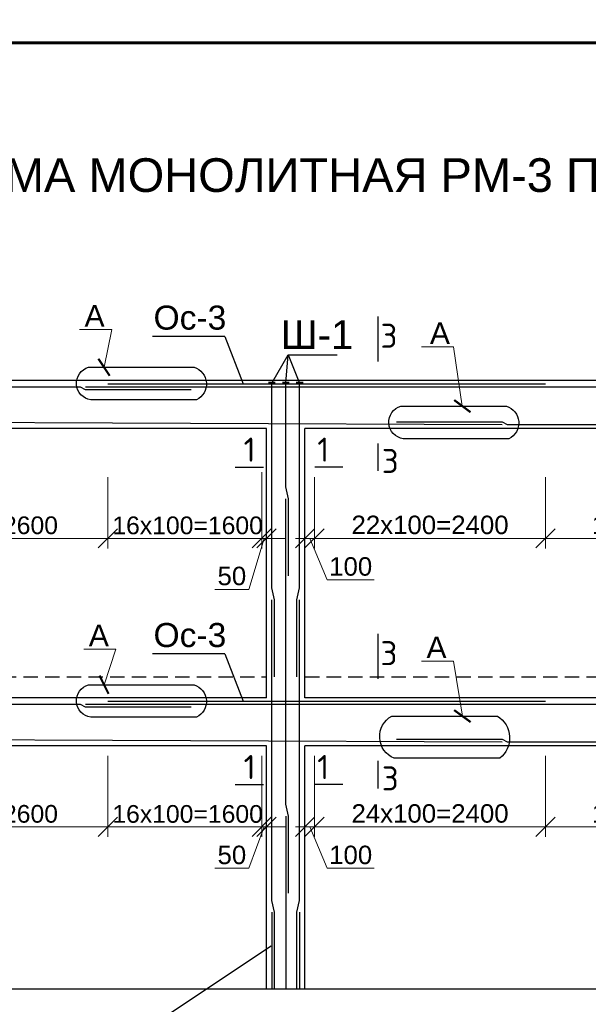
# Model space of a CAD drawing. Header units: millimetres. Extents: x 2063114 to 14983986, y -126020516 to 213791.
# Tile 547 of 656: x 2337492 to 2343402, y -394187 to -383951. Entities that reach past the tile are written whole.
import ezdxf

# ---------------------------------------------------------------- set-up
doc = ezdxf.new("R2010")
doc.units = ezdxf.units.MM
doc.linetypes.add('штриховая', pattern=[0.75, 0.5, -0.25])
doc.layers.get('Defpoints').update_dxf_attribs({"color": 6, "lineweight": 35})
doc.layers.add('.', color=7, linetype='Continuous', lineweight=15)
doc.layers.add('РАЗМЕР АР', color=150, linetype='Continuous', lineweight=20)
doc.layers.add('PDF _Текст', color=7, linetype='Continuous')
doc.styles.add('ISOCPEUR', font='isocpeui.ttf', dxfattribs={"height": 300})
doc.styles.add('seviyorum', font='times.ttf')
doc.styles.get("Standard").update_dxf_attribs({"font": 'arial.ttf'})
doc.dimstyles.new('1-100', dxfattribs={"dimtxt": 300, "dimasz": 250, "dimexe": 130, "dimexo": 130, "dimgap": 50, "dimtad": 1, "dimdec": 0, "dimtxsty": 'seviyorum', "dimblk": 'OBLIQUE', "dimcen": 250, "dimdle": 125, "dimclrd": 256, "dimclre": 256, "dimclrt": 256, "dimadec": 0, "dimazin": 0, "dimtfac": 1, "dimtdec": 0, "dimtmove": 1, "dimatfit": 3, "dimldrblk": 'OBLIQUE', "dimfxl": 200, "dimlwd": -1, "dimlwe": -1, "dimarcsym": 0})
doc.dimstyles.new('1-50 gbgggn', dxfattribs={"dimscale": 0, "dimtxt": 250, "dimasz": 150, "dimexe": 25, "dimexo": 200, "dimgap": 100, "dimtad": 1, "dimdec": 0, "dimlfac": 0.5, "dimtxsty": 'ISOCPEUR', "dimblk": 'ARCHTICK', "dimcen": 100, "dimdle": 100, "dimclrd": 167, "dimclre": 167, "dimadec": 0, "dimazin": 0, "dimtfac": 1, "dimtdec": 0, "dimtmove": 1, "dimatfit": 3, "dimfxl": 1.25, "dimlwd": 5, "dimlwe": 5, "dimarcsym": 0})
doc.dimstyles.new('STANDARD$0', dxfattribs={"dimtxt": 250, "dimasz": 200, "dimexe": 200, "dimexo": 300, "dimgap": 100, "dimtad": 1, "dimdec": 0, "dimzin": 1, "dimdsep": 46, "dimtxsty": 'Standard', "dimblk1": 'OBLIQUE', "dimblk2": 'OBLIQUE', "dimsah": 1, "dimcen": 2.5, "dimdle": 200, "dimadec": 0, "dimazin": 0, "dimtfac": 1, "dimtdec": 0, "dimtmove": 0, "dimatfit": 3, "dimldrblk": 'OBLIQUE', "dimfxl": 600, "dimfxlon": 1, "dimtolj": 1, "dimtzin": 1, "dimarcsym": 0})

# ---------------------------------------------------------------- blocks, each defined once
blk = doc.blocks.new('*U1593')
at = {"color": 0, "lineweight": 60, "ltscale": 25}
blk.add_lwpolyline([(-57400, 41500), (-500, 41500), (-500, 500), (-57400, 500)], close=True, dxfattribs=at)
blk = doc.blocks.new('_Oblique')
at = {"color": 0, "linetype": 'ByBlock', "lineweight": -2}
blk.add_line((-0.5, -0.5), (0.5, 0.5), dxfattribs=at)
blk = doc.blocks.new('*D2023')
at = {"layer": 'Defpoints', "color": 0, "lineweight": 30, "ltscale": 150, "transparency": 16777216}
for p in [(2340257, -394031), (2348257, -394031), (2348257, -395987)]:
    blk.add_point(p, dxfattribs=at)
at = {"layer": 'РАЗМЕР АР', "color": 0, "lineweight": -2, "ltscale": 150, "transparency": 16777216}
for p, q in [((2340257, -395387), (2340257, -396187)), ((2348257, -395387), (2348257, -396187)), ((2340057, -395987), (2348457, -395987))]:
    blk.add_line(p, q, dxfattribs=at)
at = {"layer": 'РАЗМЕР АР', "color": 0, "lineweight": -2, "ltscale": 150, "transparency": 16777216, "xscale": 200, "yscale": 200, "zscale": 200, "rotation": 180}
blk.add_blockref('_Oblique', (2340257, -395987), dxfattribs=at)
at = {"layer": 'РАЗМЕР АР', "color": 0, "lineweight": -2, "ltscale": 150, "transparency": 16777216, "xscale": 200, "yscale": 200, "zscale": 200}
blk.add_blockref('_Oblique', (2348257, -395987), dxfattribs=at)
at = {"layer": 'РАЗМЕР АР', "color": 0, "ltscale": 150, "transparency": 16777216, "insert": (2344257, -395759), "char_height": 250, "attachment_point": 5}
blk.add_mtext('\\A1;8000', dxfattribs=at)
blk = doc.blocks.new('*D1964')
at = {"layer": 'Defpoints', "color": 0, "lineweight": 30, "ltscale": 100, "transparency": 16777216}
for p in [(2335807, -391501), (2338407, -391501), (2338407, -392343)]:
    blk.add_point(p, dxfattribs=at)
at = {"layer": 'РАЗМЕР АР', "ltscale": 100, "transparency": 16777216}
for p, q in [((2335807, -391605), (2335807, -392447)), ((2338407, -391605), (2338407, -392447)), ((2335707, -392343), (2338507, -392343))]:
    blk.add_line(p, q, dxfattribs=at)
at = {"layer": 'РАЗМЕР АР', "ltscale": 100, "transparency": 16777216, "xscale": 200, "yscale": 200, "zscale": 200, "rotation": 180}
blk.add_blockref('_Oblique', (2335807, -392343), dxfattribs=at)
at = {"layer": 'РАЗМЕР АР', "ltscale": 100, "transparency": 16777216, "xscale": 200, "yscale": 200, "zscale": 200}
blk.add_blockref('_Oblique', (2338407, -392343), dxfattribs=at)
at = {"layer": 'РАЗМЕР АР', "ltscale": 100, "transparency": 16777216, "insert": (2337107, -392208), "char_height": 192, "attachment_point": 5}
blk.add_mtext('{\\H0.95833x;13x200=2600}', dxfattribs=at)
blk = doc.blocks.new('*D1966')
at = {"layer": 'Defpoints', "color": 0, "lineweight": 30, "ltscale": 100, "transparency": 16777216}
for p in [(2340007, -391501), (2340057, -391991), (2340057, -392343)]:
    blk.add_point(p, dxfattribs=at)
at = {"layer": 'РАЗМЕР АР', "ltscale": 100, "transparency": 16777216}
for p, q in [((2340007, -391605), (2340007, -392447)), ((2340057, -392095), (2340057, -392447)), ((2340007, -392343), (2339807, -392343)), ((2340032, -392343), (2339874, -392773)), ((2340007, -392343), (2340057, -392343)), ((2340007, -392343), (2340057, -392343)), ((2340057, -392343), (2340257, -392343)), ((2339874, -392773), (2339520, -392773))]:
    blk.add_line(p, q, dxfattribs=at)
at = {"layer": 'РАЗМЕР АР', "ltscale": 100, "transparency": 16777216, "xscale": 200, "yscale": 200, "zscale": 200}
blk.add_blockref('_Oblique', (2340007, -392343), dxfattribs=at)
at = {"layer": 'РАЗМЕР АР', "ltscale": 100, "transparency": 16777216, "xscale": 200, "yscale": 200, "zscale": 200, "rotation": 180}
blk.add_blockref('_Oblique', (2340057, -392343), dxfattribs=at)
at = {"layer": 'РАЗМЕР АР', "ltscale": 100, "transparency": 16777216, "insert": (2339697, -392635), "char_height": 192, "attachment_point": 5}
blk.add_mtext('50', dxfattribs=at)
blk = doc.blocks.new('*D1967')
at = {"layer": 'Defpoints', "color": 0, "lineweight": 30, "ltscale": 100, "transparency": 16777216}
for p in [(2338407, -391501), (2340007, -391501), (2340007, -392343)]:
    blk.add_point(p, dxfattribs=at)
at = {"layer": 'РАЗМЕР АР', "ltscale": 100, "transparency": 16777216}
for p, q in [((2338407, -391605), (2338407, -392447)), ((2340007, -391605), (2340007, -392447)), ((2338307, -392343), (2340107, -392343))]:
    blk.add_line(p, q, dxfattribs=at)
at = {"layer": 'РАЗМЕР АР', "ltscale": 100, "transparency": 16777216, "xscale": 200, "yscale": 200, "zscale": 200, "rotation": 180}
blk.add_blockref('_Oblique', (2338407, -392343), dxfattribs=at)
at = {"layer": 'РАЗМЕР АР', "ltscale": 100, "transparency": 16777216, "xscale": 200, "yscale": 200, "zscale": 200}
blk.add_blockref('_Oblique', (2340007, -392343), dxfattribs=at)
at = {"layer": 'РАЗМЕР АР', "ltscale": 100, "transparency": 16777216, "insert": (2339237, -392209), "char_height": 192, "attachment_point": 5}
blk.add_mtext('{\\H0.95833x;16x100=1600}', dxfattribs=at)
blk = doc.blocks.new('*D1969')
at = {"layer": 'Defpoints', "color": 0, "lineweight": 30, "ltscale": 100, "transparency": 16777216}
for p in [(2335807, -388601), (2338407, -388601), (2338407, -389343)]:
    blk.add_point(p, dxfattribs=at)
at = {"layer": 'РАЗМЕР АР', "ltscale": 100, "transparency": 16777216}
for p, q in [((2335807, -388705), (2335807, -389447)), ((2338407, -388705), (2338407, -389447)), ((2335707, -389343), (2338507, -389343))]:
    blk.add_line(p, q, dxfattribs=at)
at = {"layer": 'РАЗМЕР АР', "ltscale": 100, "transparency": 16777216, "xscale": 200, "yscale": 200, "zscale": 200, "rotation": 180}
blk.add_blockref('_Oblique', (2335807, -389343), dxfattribs=at)
at = {"layer": 'РАЗМЕР АР', "ltscale": 100, "transparency": 16777216, "xscale": 200, "yscale": 200, "zscale": 200}
blk.add_blockref('_Oblique', (2338407, -389343), dxfattribs=at)
at = {"layer": 'РАЗМЕР АР', "ltscale": 100, "transparency": 16777216, "insert": (2337107, -389208), "char_height": 192, "attachment_point": 5}
blk.add_mtext('{\\H0.95833x;13x200=2600}', dxfattribs=at)
blk = doc.blocks.new('*D1971')
at = {"layer": 'Defpoints', "color": 0, "lineweight": 30, "ltscale": 100, "transparency": 16777216}
for p in [(2340007, -388551), (2340057, -388991), (2340057, -389343)]:
    blk.add_point(p, dxfattribs=at)
at = {"layer": 'РАЗМЕР АР', "ltscale": 100, "transparency": 16777216}
for p, q in [((2340007, -388655), (2340007, -389447)), ((2340057, -389095), (2340057, -389447)), ((2340007, -389343), (2339807, -389343)), ((2340032, -389343), (2339874, -389873)), ((2340007, -389343), (2340057, -389343)), ((2340007, -389343), (2340057, -389343)), ((2340057, -389343), (2340257, -389343)), ((2339874, -389873), (2339520, -389873))]:
    blk.add_line(p, q, dxfattribs=at)
at = {"layer": 'РАЗМЕР АР', "ltscale": 100, "transparency": 16777216, "xscale": 200, "yscale": 200, "zscale": 200}
blk.add_blockref('_Oblique', (2340007, -389343), dxfattribs=at)
at = {"layer": 'РАЗМЕР АР', "ltscale": 100, "transparency": 16777216, "xscale": 200, "yscale": 200, "zscale": 200, "rotation": 180}
blk.add_blockref('_Oblique', (2340057, -389343), dxfattribs=at)
at = {"layer": 'РАЗМЕР АР', "ltscale": 100, "transparency": 16777216, "insert": (2339697, -389735), "char_height": 192, "attachment_point": 5}
blk.add_mtext('50', dxfattribs=at)
blk = doc.blocks.new('*D1972')
at = {"layer": 'Defpoints', "color": 0, "lineweight": 30, "ltscale": 100, "transparency": 16777216}
for p in [(2340007, -388551), (2338407, -388601), (2340007, -389343)]:
    blk.add_point(p, dxfattribs=at)
at = {"layer": 'РАЗМЕР АР', "ltscale": 100, "transparency": 16777216}
for p, q in [((2340007, -388655), (2340007, -389447)), ((2338407, -388705), (2338407, -389447)), ((2338307, -389343), (2340107, -389343))]:
    blk.add_line(p, q, dxfattribs=at)
at = {"layer": 'РАЗМЕР АР', "ltscale": 100, "transparency": 16777216, "xscale": 200, "yscale": 200, "zscale": 200, "rotation": 180}
blk.add_blockref('_Oblique', (2338407, -389343), dxfattribs=at)
at = {"layer": 'РАЗМЕР АР', "ltscale": 100, "transparency": 16777216, "xscale": 200, "yscale": 200, "zscale": 200}
blk.add_blockref('_Oblique', (2340007, -389343), dxfattribs=at)
at = {"layer": 'РАЗМЕР АР', "ltscale": 100, "transparency": 16777216, "insert": (2339237, -389209), "char_height": 192, "attachment_point": 5}
blk.add_mtext('{\\H0.95833x;16x100=1600}', dxfattribs=at)
blk = doc.blocks.new('_ArchTick')
at = {"color": 0, "linetype": 'ByBlock', "const_width": 0.15}
blk.add_lwpolyline([(-0.5, -0.5), (0.5, 0.5)], dxfattribs=at)
blk = doc.blocks.new('*D1985')
at = {"layer": 'Defpoints', "color": 0, "lineweight": 30, "ltscale": 100, "transparency": 16777216}
for p in [(2340557, -391501), (2342957, -391501), (2340557, -392343)]:
    blk.add_point(p, dxfattribs=at)
at = {"layer": 'РАЗМЕР АР', "ltscale": 100, "transparency": 16777216}
for p, q in [((2340557, -391605), (2340557, -392447)), ((2342957, -391605), (2342957, -392447)), ((2343057, -392343), (2340457, -392343))]:
    blk.add_line(p, q, dxfattribs=at)
at = {"layer": 'РАЗМЕР АР', "ltscale": 100, "transparency": 16777216, "xscale": 200, "yscale": 200, "zscale": 200, "rotation": 180}
blk.add_blockref('_Oblique', (2340557, -392343), dxfattribs=at)
at = {"layer": 'РАЗМЕР АР', "ltscale": 100, "transparency": 16777216, "xscale": 200, "yscale": 200, "zscale": 200}
blk.add_blockref('_Oblique', (2342957, -392343), dxfattribs=at)
at = {"layer": 'РАЗМЕР АР', "ltscale": 100, "transparency": 16777216, "insert": (2341757, -392204), "char_height": 192, "attachment_point": 5}
blk.add_mtext('24x100=2400', dxfattribs=at)
blk = doc.blocks.new('*D1986')
at = {"layer": 'Defpoints', "color": 0, "lineweight": 30, "ltscale": 100, "transparency": 16777216}
for p in [(2340557, -391501), (2340457, -391991), (2340457, -392343)]:
    blk.add_point(p, dxfattribs=at)
at = {"layer": 'РАЗМЕР АР', "ltscale": 100, "transparency": 16777216}
for p, q in [((2340557, -391605), (2340557, -392447)), ((2340457, -392095), (2340457, -392447)), ((2340657, -392343), (2340357, -392343)), ((2340507, -392343), (2340689, -392773)), ((2340689, -392773), (2341175, -392773))]:
    blk.add_line(p, q, dxfattribs=at)
at = {"layer": 'РАЗМЕР АР', "ltscale": 100, "transparency": 16777216, "xscale": 200, "yscale": 200, "zscale": 200, "rotation": 180}
blk.add_blockref('_Oblique', (2340457, -392343), dxfattribs=at)
at = {"layer": 'РАЗМЕР АР', "ltscale": 100, "transparency": 16777216, "xscale": 200, "yscale": 200, "zscale": 200}
blk.add_blockref('_Oblique', (2340557, -392343), dxfattribs=at)
at = {"layer": 'РАЗМЕР АР', "ltscale": 100, "transparency": 16777216, "insert": (2340932, -392635), "char_height": 192, "attachment_point": 5}
blk.add_mtext('100', dxfattribs=at)
blk = doc.blocks.new('*D1989')
at = {"layer": 'Defpoints', "color": 0, "lineweight": 30, "ltscale": 100, "transparency": 16777216}
for p in [(2342957, -391501), (2345557, -391501), (2342957, -392343)]:
    blk.add_point(p, dxfattribs=at)
at = {"layer": 'РАЗМЕР АР', "ltscale": 100, "transparency": 16777216}
for p, q in [((2342957, -391605), (2342957, -392447)), ((2345557, -391605), (2345557, -392447)), ((2345657, -392343), (2342857, -392343))]:
    blk.add_line(p, q, dxfattribs=at)
at = {"layer": 'РАЗМЕР АР', "ltscale": 100, "transparency": 16777216, "xscale": 200, "yscale": 200, "zscale": 200, "rotation": 180}
blk.add_blockref('_Oblique', (2342957, -392343), dxfattribs=at)
at = {"layer": 'РАЗМЕР АР', "ltscale": 100, "transparency": 16777216, "xscale": 200, "yscale": 200, "zscale": 200}
blk.add_blockref('_Oblique', (2345557, -392343), dxfattribs=at)
at = {"layer": 'РАЗМЕР АР', "ltscale": 100, "transparency": 16777216, "insert": (2344257, -392204), "char_height": 192, "attachment_point": 5}
blk.add_mtext('13x200=2600', dxfattribs=at)
blk = doc.blocks.new('*D1990')
at = {"layer": 'Defpoints', "color": 0, "lineweight": 30, "ltscale": 100, "transparency": 16777216}
for p in [(2340557, -388601), (2342957, -388601), (2340557, -389343)]:
    blk.add_point(p, dxfattribs=at)
at = {"layer": 'РАЗМЕР АР', "ltscale": 100, "transparency": 16777216}
for p, q in [((2340557, -388705), (2340557, -389447)), ((2342957, -388705), (2342957, -389447)), ((2343057, -389343), (2340457, -389343))]:
    blk.add_line(p, q, dxfattribs=at)
at = {"layer": 'РАЗМЕР АР', "ltscale": 100, "transparency": 16777216, "xscale": 200, "yscale": 200, "zscale": 200, "rotation": 180}
blk.add_blockref('_Oblique', (2340557, -389343), dxfattribs=at)
at = {"layer": 'РАЗМЕР АР', "ltscale": 100, "transparency": 16777216, "xscale": 200, "yscale": 200, "zscale": 200}
blk.add_blockref('_Oblique', (2342957, -389343), dxfattribs=at)
at = {"layer": 'РАЗМЕР АР', "ltscale": 100, "transparency": 16777216, "insert": (2341757, -389204), "char_height": 192, "attachment_point": 5}
blk.add_mtext('22x100=2400', dxfattribs=at)
blk = doc.blocks.new('*D1992')
at = {"layer": 'Defpoints', "color": 0, "lineweight": 30, "ltscale": 100, "transparency": 16777216}
for p in [(2342957, -388601), (2345557, -388601), (2342957, -389343)]:
    blk.add_point(p, dxfattribs=at)
at = {"layer": 'РАЗМЕР АР', "ltscale": 100, "transparency": 16777216}
for p, q in [((2342957, -388705), (2342957, -389447)), ((2345557, -388705), (2345557, -389447)), ((2345657, -389343), (2342857, -389343))]:
    blk.add_line(p, q, dxfattribs=at)
at = {"layer": 'РАЗМЕР АР', "ltscale": 100, "transparency": 16777216, "xscale": 200, "yscale": 200, "zscale": 200, "rotation": 180}
blk.add_blockref('_Oblique', (2342957, -389343), dxfattribs=at)
at = {"layer": 'РАЗМЕР АР', "ltscale": 100, "transparency": 16777216, "xscale": 200, "yscale": 200, "zscale": 200}
blk.add_blockref('_Oblique', (2345557, -389343), dxfattribs=at)
at = {"layer": 'РАЗМЕР АР', "ltscale": 100, "transparency": 16777216, "insert": (2344257, -389204), "char_height": 192, "attachment_point": 5}
blk.add_mtext('13x200=2600', dxfattribs=at)
blk = doc.blocks.new('*D1993')
at = {"layer": 'Defpoints', "color": 0, "lineweight": 30, "ltscale": 100, "transparency": 16777216}
for p in [(2340557, -388601), (2340457, -388991), (2340457, -389343)]:
    blk.add_point(p, dxfattribs=at)
at = {"layer": 'РАЗМЕР АР', "ltscale": 100, "transparency": 16777216}
for p, q in [((2340557, -388705), (2340557, -389447)), ((2340457, -389095), (2340457, -389447)), ((2340657, -389343), (2340357, -389343)), ((2340507, -389343), (2340689, -389774)), ((2340689, -389774), (2341175, -389774))]:
    blk.add_line(p, q, dxfattribs=at)
at = {"layer": 'РАЗМЕР АР', "ltscale": 100, "transparency": 16777216, "xscale": 200, "yscale": 200, "zscale": 200, "rotation": 180}
blk.add_blockref('_Oblique', (2340457, -389343), dxfattribs=at)
at = {"layer": 'РАЗМЕР АР', "ltscale": 100, "transparency": 16777216, "xscale": 200, "yscale": 200, "zscale": 200}
blk.add_blockref('_Oblique', (2340557, -389343), dxfattribs=at)
at = {"layer": 'РАЗМЕР АР', "ltscale": 100, "transparency": 16777216, "insert": (2340932, -389636), "char_height": 192, "attachment_point": 5}
blk.add_mtext('100', dxfattribs=at)

msp = doc.modelspace()

# ---------------------------------------------------------------- linework, layer by layer
at = {"lineweight": 30, "ltscale": 100}
for p, q in [((2341213.7016, -387036.36356), (2341213.7016, -387503.40272)), ((2340056.57029, -387700.70165), (2334156.57029, -387700.70165)), ((2340456.57029, -387700.70165), (2340056.57029, -387700.70165)), ((2355956.57029, -387700.70165), (2340456.57029, -387700.70165)), ((2340056.57029, -388200.70165), (2334156.57029, -388200.70165)), ((2340056.57029, -391000.70165), (2340056.57029, -388200.70165)), ((2348056.57029, -388200.70165), (2340456.57029, -388200.70165)), ((2340456.57029, -391000.70165), (2340456.57029, -388200.70165)), ((2341213.7016, -388354.98341), (2341213.7016, -388641.93214)), ((2339731.20488, -388601.03946), (2340024.82671, -388601.03946)), ((2340851.6295, -388601.03946), (2340558.00766, -388601.03946)), ((2341213.7016, -390336.36356), (2341213.7016, -390803.40272)), ((2340056.57029, -391000.70165), (2334156.57029, -391000.70165)), ((2348056.57029, -391000.70165), (2340456.57029, -391000.70165)), ((2340056.57029, -391500.70165), (2334156.57029, -391500.70165)), ((2340056.57029, -394030.70165), (2340056.57029, -391500.70165)), ((2348056.57029, -391500.70165), (2340456.57029, -391500.70165)), ((2340456.57029, -394030.70165), (2340456.57029, -391500.70165)), ((2341213.7016, -391654.98341), (2341213.7016, -391941.93214)), ((2339731.20488, -391901.03946), (2340024.82671, -391901.03946)), ((2340851.6295, -391901.03946), (2340558.00766, -391901.03946)), ((2357446.57029, -394030.70165), (2327248.954, -394030.70165))]:
    msp.add_line(p, q, dxfattribs=at)
for p, q in [((2339624.12873, -387244.64342), (2338871.73078, -387244.64342)), ((2339624.12873, -387244.64342), (2339813.54242, -387735.39319)), ((2339624.12873, -390544.64342), (2338871.73078, -390544.64342)), ((2339624.12873, -390544.64342), (2339813.54242, -391035.39319))]:
    msp.add_line(p, q)
at = {"color": 1, "lineweight": 30}
for p, q in [((2338406.57029, -387735.39319), (2342956.57029, -387735.39319)), ((2338406.57029, -391035.39319), (2342956.57029, -391035.39319))]:
    msp.add_line(p, q, dxfattribs=at)
at = {"color": 5, "lineweight": 30}
for p, q in [((2340256.57029, -392230.70165), (2340256.57029, -394030.70165)), ((2340111.57029, -393230.70165), (2340111.57029, -394030.70165)), ((2340401.57029, -393230.70165), (2340401.57029, -394030.70165))]:
    msp.add_line(p, q, dxfattribs=at)
at = {"ltscale": 100}
msp.add_line((2335010.84635, -396962.74667), (2340106.57029, -393579.16734), dxfattribs=at)
for points in [[(2340111.57029, -387730.70165), (2340283.63365, -387434.99477), (2340401.57029, -387730.70165)], [(2340256.57029, -387730.70165), (2340283.63365, -387434.99477)], [(2340283.63365, -387434.99477), (2340792.40846, -387434.99477)]]:
    msp.add_lwpolyline(points, dxfattribs=at)
at = {"lineweight": 30}
for points in [[(2339328.81527, -387903.19733), (2338230.89842, -387903.19733, -0.8061503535), (2338207.22157, -387563.96428), (2339305.13842, -387563.96428, -0.6771535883)], [(2342575.48221, -388306.96917), (2341477.56536, -388306.96917, -0.8061503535), (2341453.88851, -387967.73611), (2342551.80536, -387967.73611, -0.6771535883)], [(2339328.81527, -391203.19733), (2338230.89842, -391203.19733, -0.8061503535), (2338207.22157, -390863.96428), (2339305.13842, -390863.96428, -0.6771535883)], [(2342480.81527, -391629.57559), (2341382.89842, -391629.57559, -0.623224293), (2341359.22157, -391190.34254), (2342457.13842, -391190.34254, -0.5234985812)]]:
    msp.add_lwpolyline(points, format="xyb", close=True, dxfattribs=at)
at = {"color": 1, "lineweight": 60, "ltscale": 100}
for points in [[(2340076.57029, -387730.70165), (2340146.57029, -387730.70165)], [(2340221.57029, -387730.70165), (2340291.57029, -387730.70165)], [(2340366.57029, -387730.70165), (2340436.57029, -387730.70165)]]:
    msp.add_lwpolyline(points, dxfattribs=at)
at = {"color": 96, "lineweight": 30, "ltscale": 100}
for points in [[(2340141.57029, -390780.70165), (2340141.57029, -389980.70165), (2340111.57029, -389857.78168), (2340111.57029, -387730.70165)], [(2340286.57029, -389730.70165), (2340286.57029, -388930.70165), (2340256.57029, -388807.78168), (2340256.57029, -387730.70165)], [(2340371.57029, -390780.70165), (2340371.57029, -389980.70165), (2340401.57029, -389857.78168), (2340401.57029, -387730.70165)], [(2340286.57029, -393030.70165), (2340286.57029, -392230.70165), (2340256.57029, -392107.78168), (2340256.57029, -388930.70165)], [(2340141.57029, -394030.70165), (2340141.57029, -393230.70165), (2340111.57029, -393107.78168), (2340111.57029, -389980.70165)], [(2340371.57029, -394030.70165), (2340371.57029, -393230.70165), (2340401.57029, -393107.78168), (2340401.57029, -389980.70165)]]:
    msp.add_lwpolyline(points, dxfattribs=at)
at = {"color": 24, "lineweight": 30}
for points in [[(2339275.57029, -387798.46695), (2338175.57029, -387798.46695), (2338124.29542, -387771.06324), (2331954.57029, -387771.06324)], [(2347106.57029, -387798.46695), (2346006.57029, -387798.46695), (2345955.29542, -387771.06324), (2338175.57029, -387771.06324)], [(2334870.94772, -388102.93635), (2335970.94772, -388102.93635), (2336022.22259, -388130.34006), (2342506.57029, -388157.74377)], [(2341406.57029, -388130.34006), (2342506.57029, -388130.34006), (2342557.84516, -388157.74377), (2350506.57029, -388157.74377)], [(2339275.57029, -391098.46695), (2338175.57029, -391098.46695), (2338124.29542, -391071.06324), (2331954.57029, -391071.06324)], [(2347106.57029, -391098.46695), (2346006.57029, -391098.46695), (2345955.29542, -391071.06324), (2338175.57029, -391071.06324)], [(2334870.94772, -391402.93635), (2335970.94772, -391402.93635), (2336022.22259, -391430.34006), (2342506.57029, -391457.74377)], [(2341406.57029, -391430.34006), (2342506.57029, -391430.34006), (2342557.84516, -391457.74377), (2350506.57029, -391457.74377)]]:
    msp.add_lwpolyline(points, dxfattribs=at)
at = {"linetype": 'штриховая', "ltscale": 300}
for points in [[(2334156.57029, -390780.70165), (2340056.57029, -390780.70165)], [(2340456.57029, -390780.70165), (2348056.57029, -390780.70165)]]:
    msp.add_lwpolyline(points, dxfattribs=at)

# ---------------------------------------------------------------- block references
msp.add_blockref('*U1593', (2379792.08613, -425691.31434))

# ---------------------------------------------------------------- texts
at = {"layer": '.', "ltscale": 100, "char_height": 250, "width": 702.5, "attachment_point": 4}
for insert in [(2338882.66233, -387049.53287), (2338882.66233, -390349.53287)]:
    msp.add_mtext('Ос-3', dxfattribs=dict(at, insert=insert))
for s, height, p in [('А', 224, (2338165.51194, -387142.10174)), ('Ш-1', 300, (2340203.68534, -387374.58066)), ('А', 224, (2341755.63091, -387322.02428)), ('А', 224, (2338209.88096, -390463.77216)), ('А', 224, (2341719.74116, -390588.02578))]:
    msp.add_text(s, height=height).set_placement(p)
at = {"color": 0, "insert": (2336208.6838, -385391.29131), "char_height": 350, "width": 10255.2860103, "attachment_point": 1}
msp.add_mtext('\\pi476.17643;РАМА МОНОЛИТНАЯ РМ-3 ПО ОСИ "В".', dxfattribs=at)
at = {"char_height": 250, "width": 114.3068182}
for s, insert, attachment_point in [('{\\fISOCPEUR|b0|i0|c0|p34;3}', (2341417.80995, -387111.76041), 3), ('{\\fISOCPEUR|b0|i0|c204|p34;1}', (2339818.86702, -388295.44268), 1), ('{\\fISOCPEUR|b0|i0|c204|p34;1}', (2340709.26597, -388295.44268), 3), ('{\\fISOCPEUR|b0|i0|c0|p34;3}', (2341431.31392, -388413.23627), 3), ('{\\fISOCPEUR|b0|i0|c0|p34;3}', (2341417.80995, -390411.76041), 3), ('{\\fISOCPEUR|b0|i0|c204|p34;1}', (2339818.86702, -391595.44268), 1), ('{\\fISOCPEUR|b0|i0|c204|p34;1}', (2340709.26597, -391595.44268), 3), ('{\\fISOCPEUR|b0|i0|c0|p34;3}', (2341431.31392, -391713.23627), 3)]:
    msp.add_mtext(s, dxfattribs=dict(at, insert=insert, attachment_point=attachment_point))
at = {"layer": 'PDF _Текст', "ltscale": 100, "insert": (2342813.28527, -375538.90903), "char_height": 250, "width": 17761.3594528, "attachment_point": 1}
msp.add_mtext('\\pi-750,l750,t750;1.^I Данный лист см . совместно с л . л . КЖ -\\P2.^I Монолитные конструкции выполнить согласно КМК 2.03.01-96 " Бетонные и железобетонные конструкции ", КМК 3.03.01-98 " Несущие и ограждающие конструкции "\\P3.^I Арматурные стержни крепить между собой отожженной стальной проволокой диаметром 0.8-1.2 мм .  Длину нахлёста принять 40d(d-диаметр арматуры )\\P4.^I Снятие опалубки производить после достижения бетоном 70% проектной прочности \\P5.^I Размерные линии указаны до центра рабочей арматуры .\\P6.^I Сварку арматуры производить по РСтУз 865-98 электродами типа Э 42 А по ГОСТ 9467-85\\P7.^I Концы хомутов заводить в тело бетона на длину не менее 50 мм .\\P8.^I К бетонированию колонн приступить только после приемки арматурного каркаса колонна техническим надзором заказчика и автором проекта , что должно быть подтверждено актом на скрытые работы до бетонирования колонн .\\P9.^I При производстве бетонных работ в условиях сухого и жаркого климата при температуре воздуха выше 25° С и относительной влажности менее 50% должны применяться цементы , марочная прочность которых превышает проектную прочность бетона но менее , чем на 20 %. Уход за свежеуложенным бетоном следует осуществлять до достижения им не менее 70 % проектной прочности .  п .  6.8 КМК 2.01.03-96 " Строительство в сейсмических районах "', dxfattribs=at)

# ---------------------------------------------------------------- dimensions: what is measured, and where the dimension line sits
at = {"layer": 'РАЗМЕР АР', "ltscale": 100}
for base, p1, p2, picture, middle in [((2340006.57029, -389342.50503), (2338406.57029, -388600.70165), (2340006.57029, -388550.70165), '*D1972', (2339236.67472, -389342.50503)), ((2340006.57029, -392342.50503), (2338406.57029, -391500.70165), (2340006.57029, -391500.70165), '*D1967', (2339236.67472, -392342.50503))]:
    dim = msp.add_linear_dim(base=base, p1=p1, p2=p2, angle=180, text='{\\H0.95833x;16x100=<>}', dimstyle='1-100', override={"dimscale": 0.8, "dimtxt": 240, "dimtxsty": 'Standard'}, dxfattribs=at)
    dim.commit()
    dim.dimension.update_dxf_attribs({"geometry": picture, "text_midpoint": middle, "dimtype": 160})
for base, p1, p2, picture, middle in [((2340056.57029, -389342.50503), (2340006.57029, -388550.70165), (2340056.57029, -388990.87682), '*D1971', (2339833.93431, -389873.25393)), ((2340056.57029, -392342.50503), (2340006.57029, -391500.70165), (2340056.57029, -391990.87682), '*D1966', (2339833.93431, -392773.25393))]:
    dim = msp.add_linear_dim(base=base, p1=p1, p2=p2, angle=180, dimstyle='1-100', override={"dimscale": 0.8, "dimtxt": 240, "dimtxsty": 'Standard'}, dxfattribs=at)
    dim.commit()
    dim.dimension.update_dxf_attribs({"geometry": picture, "text_midpoint": middle, "dimtype": 160})
for base, p1, p2, text, picture, middle in [((2338406.57029, -389342.50503), (2335806.57029, -388600.70165), (2338406.57029, -388600.70165), '{\\H0.95833x;13x200=<>}', '*D1969', (2337106.57029, -389208.49717)), ((2340556.57029, -389342.50503), (2342956.57029, -388600.70165), (2340556.57029, -388601.03946), '22x100=<>', '*D1990', (2341756.57029, -389204.47502)), ((2338406.57029, -392342.50503), (2335806.57029, -391500.70165), (2338406.57029, -391500.70165), '{\\H0.95833x;13x200=<>}', '*D1964', (2337106.57029, -392208.49717)), ((2340556.57029, -392342.50503), (2342956.57029, -391500.70165), (2340556.57029, -391500.70165), '24x100=<>', '*D1985', (2341756.57029, -392204.47502))]:
    dim = msp.add_linear_dim(base=base, p1=p1, p2=p2, text=text, dimstyle='1-100', override={"dimscale": 0.8, "dimtxt": 240, "dimtxsty": 'Standard'}, dxfattribs=at)
    dim.commit()
    dim.dimension.update_dxf_attribs({"geometry": picture, "text_midpoint": middle})
for base, p1, p2, picture, middle in [((2340456.57029, -389342.88503), (2340556.57029, -388601.03946), (2340456.57029, -388991.25682), '*D1993', (2340729.20628, -389773.63393)), ((2340456.57029, -392342.50503), (2340556.57029, -391500.70165), (2340456.57029, -391990.87682), '*D1986', (2340729.20628, -392773.25393))]:
    dim = msp.add_linear_dim(base=base, p1=p1, p2=p2, dimstyle='1-100', override={"dimscale": 0.8, "dimtxt": 240, "dimtxsty": 'Standard'}, dxfattribs=at)
    dim.commit()
    dim.dimension.update_dxf_attribs({"geometry": picture, "text_midpoint": middle, "dimtype": 160})
for base, p1, p2, picture, middle in [((2342956.57029, -389342.50503), (2345556.57029, -388600.70165), (2342956.57029, -388600.70165), '*D1992', (2344256.57029, -389204.40953)), ((2342956.57029, -392342.50503), (2345556.57029, -391500.70165), (2342956.57029, -391500.70165), '*D1989', (2344256.57029, -392204.40953))]:
    dim = msp.add_linear_dim(base=base, p1=p1, p2=p2, angle=180, text='13x200=<>', dimstyle='1-100', override={"dimscale": 0.8, "dimtxt": 240, "dimtxsty": 'Standard'}, dxfattribs=at)
    dim.commit()
    dim.dimension.update_dxf_attribs({"geometry": picture, "text_midpoint": middle})
at = {"layer": 'РАЗМЕР АР', "ltscale": 150}
dim = msp.add_linear_dim(base=(2348256.57029, -395986.74402), p1=(2340256.57029, -394030.70165), p2=(2348256.57029, -394030.70165), dimstyle='STANDARD$0', dxfattribs=at)
dim.commit()
dim.dimension.update_dxf_attribs({"geometry": '*D2023', "text_midpoint": (2344256.57029, -395759.10078)})

# ---------------------------------------------------------------- leaders
at = {"color": 2, "linetype": 'ByBlock'}
for points in [[(2338368.23565, -387563.96428), (2338448.00804, -387172.77172), (2338112.94795, -387172.77172)], [(2342092.40468, -387967.73611), (2342001.77163, -387352.69426), (2341666.71153, -387352.69426)], [(2338368.23565, -390863.96428), (2338492.37706, -390494.44215), (2338157.31696, -390494.44215)], [(2342092.87031, -391190.34254), (2342002.23726, -390618.69576), (2341667.17717, -390618.69576)]]:
    msp.add_leader(points, dimstyle='1-50 gbgggn', override={"dimscale": 1, "dimtad": 0, "dimtxsty": 'Standard', "dimldrblk": 'ArchTick'}, dxfattribs=at)

doc.saveas('drawing.dxf')
